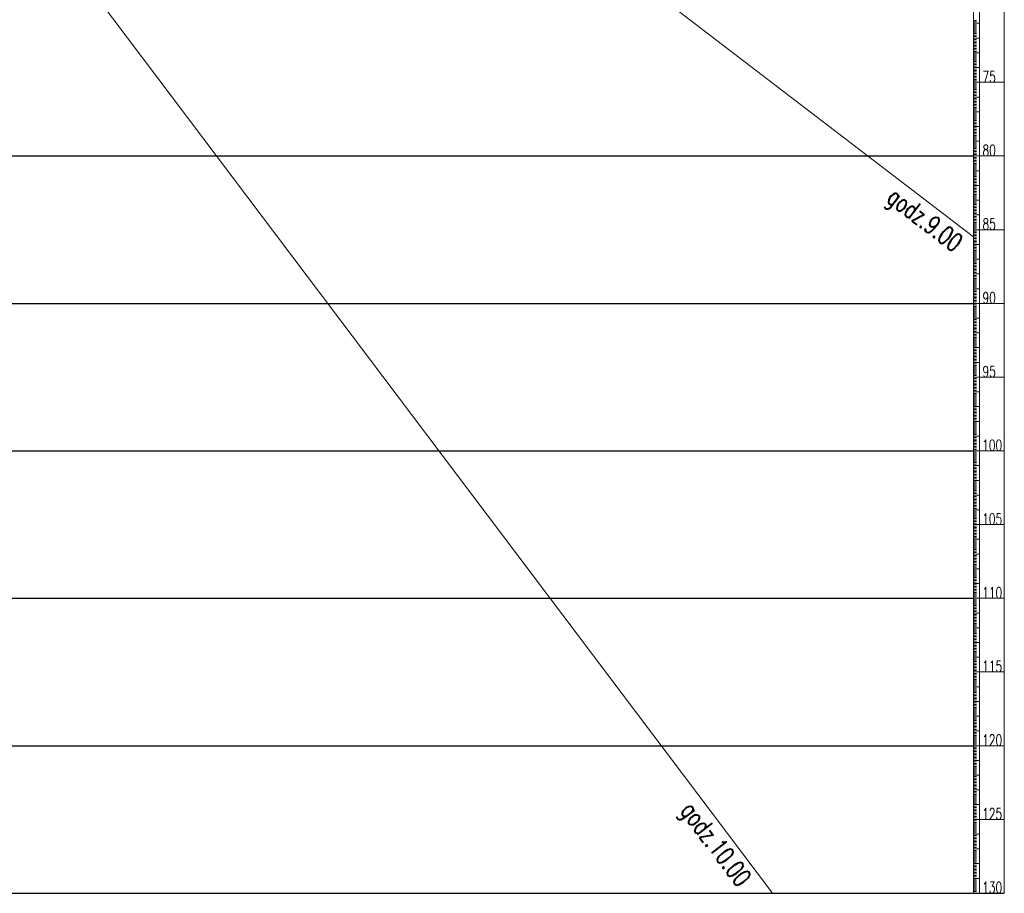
# Model space of a CAD drawing. Header units: metres. Extents: x 7408630 to 15602436, y 5561464 to 13303678.
# Tile 301 of 303: x 7411054 to 7411134, y 5569952 to 5570023. Entities that reach past the tile are written whole.
import ezdxf
from ezdxf.enums import TextEntityAlignment as Align

# ---------------------------------------------------------------- set-up
doc = ezdxf.new("R2010")
doc.units = ezdxf.units.M
doc.header["$MEASUREMENT"] = 0
doc.layers.add('219-Linia granicy', color=7, linetype='Continuous', lineweight=0)
doc.layers.add('D-opis', color=104, linetype='Continuous')
doc.styles.add('TXT', font='simplex.shx')

# ---------------------------------------------------------------- blocks, each defined once
blk = doc.blocks.new('ls-krakow')
at = {"color": 251, "ltscale": 0.01}
for p, q in [((13300, -15492.8), (13300, 1000)), ((13300, -8437.6), (13325, -8437.6)), ((13300, -8449.5), (13325, -8449.5)), ((13300, -8473.4), (13325, -8473.4)), ((13300, -8485.3), (13325, -8485.3)), ((13300, -8497.2), (13325, -8497.2)), ((13300, -8509.1), (13325, -8509.1)), ((13300, -8521), (13325, -8521)), ((13300, -8533), (13325, -8533)), ((13300, -8544.9), (13325, -8544.9)), ((13300, -8556.8), (13325, -8556.8)), ((13300, -8568.7), (13325, -8568.7)), ((13300, -8592.5), (13325, -8592.5)), ((13300, -8604.5), (13325, -8604.5)), ((13300, -8616.4), (13325, -8616.4)), ((13300, -8628.3), (13325, -8628.3)), ((13300, -8640.2), (13325, -8640.2)), ((13300, -8652.1), (13325, -8652.1)), ((13300, -8664), (13325, -8664)), ((13300, -8676), (13325, -8676)), ((13300, -8687.9), (13325, -8687.9)), ((13300, -8711.7), (13325, -8711.7)), ((13300, -8723.6), (13325, -8723.6)), ((13300, -8735.6), (13325, -8735.6)), ((13300, -8747.5), (13325, -8747.5)), ((13300, -8759.4), (13325, -8759.4)), ((13300, -8771.3), (13325, -8771.3)), ((13300, -8783.2), (13325, -8783.2)), ((13300, -8795.1), (13325, -8795.1)), ((13300, -8807.1), (13325, -8807.1)), ((13300, -8830.9), (13325, -8830.9)), ((13300, -8842.8), (13325, -8842.8)), ((13300, -8854.7), (13325, -8854.7)), ((13300, -8866.6), (13325, -8866.6)), ((13300, -8878.6), (13325, -8878.6)), ((13300, -8890.5), (13325, -8890.5)), ((13300, -8902.4), (13325, -8902.4)), ((13300, -8914.3), (13325, -8914.3)), ((13300, -8926.2), (13325, -8926.2)), ((13300, -8950.1), (13325, -8950.1)), ((13300, -8962), (13325, -8962)), ((13300, -8973.9), (13325, -8973.9)), ((13300, -8985.8), (13325, -8985.8)), ((13350, -8938.2), (13550, -8938.2)), ((13300, -8997.7), (13325, -8997.7)), ((13300, -9009.7), (13325, -9009.7)), ((13300, -9021.6), (13325, -9021.6)), ((13300, -9033.5), (13325, -9033.5)), ((13300, -9045.4), (13325, -9045.4)), ((13300, -9069.2), (13325, -9069.2)), ((13300, -9081.2), (13325, -9081.2)), ((13300, -9093.1), (13325, -9093.1)), ((13300, -9105), (13325, -9105)), ((13300, -9116.9), (13325, -9116.9)), ((13300, -9128.8), (13325, -9128.8)), ((13300, -9140.8), (13325, -9140.8)), ((13300, -9152.7), (13325, -9152.7)), ((13300, -9164.6), (13325, -9164.6)), ((13300, -9188.4), (13325, -9188.4)), ((13300, -9200.3), (13325, -9200.3)), ((13300, -9212.3), (13325, -9212.3)), ((13300, -9224.2), (13325, -9224.2)), ((13300, -9236.1), (13325, -9236.1)), ((13300, -9248), (13325, -9248)), ((13300, -9259.9), (13325, -9259.9)), ((13300, -9271.8), (13325, -9271.8)), ((13300, -9283.8), (13325, -9283.8)), ((13300, -9307.6), (13325, -9307.6)), ((13300, -9319.5), (13325, -9319.5)), ((13300, -9331.4), (13325, -9331.4)), ((13300, -9343.3), (13325, -9343.3)), ((13300, -9355.3), (13325, -9355.3)), ((13300, -9367.2), (13325, -9367.2)), ((13300, -9379.1), (13325, -9379.1)), ((13300, -9391), (13325, -9391)), ((13300, -9402.9), (13325, -9402.9)), ((13300, -9426.8), (13325, -9426.8)), ((13300, -9438.7), (13325, -9438.7)), ((13300, -9450.6), (13325, -9450.6)), ((13300, -9462.5), (13325, -9462.5)), ((13300, -9474.4), (13325, -9474.4)), ((13300, -9486.4), (13325, -9486.4)), ((13300, -9498.3), (13325, -9498.3)), ((13300, -9510.2), (13325, -9510.2)), ((13300, -9522.1), (13325, -9522.1)), ((13300, -9545.9), (13325, -9545.9)), ((13350, -9534), (13550, -9534)), ((13300, -9557.9), (13325, -9557.9)), ((13300, -9569.8), (13325, -9569.8)), ((13300, -9581.7), (13325, -9581.7)), ((13300, -9593.6), (13325, -9593.6)), ((13300, -9605.5), (13325, -9605.5)), ((13300, -9617.5), (13325, -9617.5)), ((13300, -9629.4), (13325, -9629.4)), ((13300, -9641.3), (13325, -9641.3)), ((13300, -9665.1), (13325, -9665.1)), ((13300, -9677), (13325, -9677)), ((13300, -9689), (13325, -9689)), ((13300, -9700.9), (13325, -9700.9)), ((13300, -9712.8), (13325, -9712.8)), ((13300, -9724.7), (13325, -9724.7)), ((13300, -9736.6), (13325, -9736.6)), ((13300, -9748.5), (13325, -9748.5)), ((13300, -9760.5), (13325, -9760.5)), ((13300, -9784.3), (13325, -9784.3)), ((13300, -9796.2), (13325, -9796.2)), ((13300, -9808.1), (13325, -9808.1)), ((13300, -9820), (13325, -9820)), ((13300, -9832), (13325, -9832)), ((13300, -9843.9), (13325, -9843.9)), ((13300, -9855.8), (13325, -9855.8)), ((13300, -9867.7), (13325, -9867.7)), ((13300, -9879.6), (13325, -9879.6)), ((13300, -9903.5), (13325, -9903.5)), ((13300, -9915.4), (13325, -9915.4)), ((13300, -9927.3), (13325, -9927.3)), ((13300, -9939.2), (13325, -9939.2)), ((13300, -9951.1), (13325, -9951.1)), ((13300, -9963.1), (13325, -9963.1)), ((13300, -9975), (13325, -9975)), ((13300, -9986.9), (13325, -9986.9)), ((13300, -9998.8), (13325, -9998.8)), ((13300, -10022.6), (13325, -10022.6)), ((13300, -10034.6), (13325, -10034.6)), ((13300, -10046.5), (13325, -10046.5)), ((13300, -10058.4), (13325, -10058.4)), ((13300, -10070.3), (13325, -10070.3)), ((13300, -10082.2), (13325, -10082.2)), ((13300, -10094.2), (13325, -10094.2)), ((13300, -10106.1), (13325, -10106.1)), ((13300, -10118), (13325, -10118)), ((13300, -10141.8), (13325, -10141.8)), ((13300, -10153.7), (13325, -10153.7)), ((13300, -10165.7), (13325, -10165.7)), ((13300, -10177.6), (13325, -10177.6)), ((13350, -10129.9), (13550, -10129.9)), ((13300, -10189.5), (13325, -10189.5)), ((13300, -10201.4), (13325, -10201.4)), ((13300, -10213.3), (13325, -10213.3)), ((13300, -10225.2), (13325, -10225.2)), ((13300, -10237.2), (13325, -10237.2)), ((13300, -10261), (13325, -10261)), ((13300, -10272.9), (13325, -10272.9)), ((13300, -10284.8), (13325, -10284.8)), ((13300, -10296.8), (13325, -10296.8)), ((13300, -10308.7), (13325, -10308.7)), ((13300, -10320.6), (13325, -10320.6)), ((13300, -10332.5), (13325, -10332.5)), ((13300, -10344.4), (13325, -10344.4)), ((13300, -10356.3), (13325, -10356.3)), ((13300, -10380.2), (13325, -10380.2)), ((13300, -10392.1), (13325, -10392.1)), ((13300, -10404), (13325, -10404)), ((13300, -10415.9), (13325, -10415.9)), ((13300, -10427.8), (13325, -10427.8)), ((13300, -10439.8), (13325, -10439.8)), ((13300, -10451.7), (13325, -10451.7)), ((13300, -10463.6), (13325, -10463.6)), ((13300, -10475.5), (13325, -10475.5)), ((13300, -10499.3), (13325, -10499.3)), ((13300, -10511.3), (13325, -10511.3)), ((13300, -10523.2), (13325, -10523.2)), ((13300, -10535.1), (13325, -10535.1)), ((13300, -10547), (13325, -10547)), ((13300, -10558.9), (13325, -10558.9)), ((13300, -10570.9), (13325, -10570.9)), ((13300, -10582.8), (13325, -10582.8)), ((13300, -10594.7), (13325, -10594.7)), ((13300, -10618.5), (13325, -10618.5)), ((13300, -10630.4), (13325, -10630.4)), ((13300, -10642.4), (13325, -10642.4)), ((13300, -10654.3), (13325, -10654.3)), ((13300, -10666.2), (13325, -10666.2)), ((13300, -10678.1), (13325, -10678.1)), ((13300, -10690), (13325, -10690)), ((13300, -10701.9), (13325, -10701.9)), ((13300, -10713.9), (13325, -10713.9)), ((13300, -10737.7), (13325, -10737.7)), ((13350, -10725.8), (13550, -10725.8)), ((13300, -10749.6), (13325, -10749.6)), ((13300, -10761.5), (13325, -10761.5)), ((13300, -10773.5), (13325, -10773.5)), ((13300, -10785.4), (13325, -10785.4)), ((13300, -10797.3), (13325, -10797.3)), ((13300, -10809.2), (13325, -10809.2)), ((13300, -10821.1), (13325, -10821.1)), ((13300, -10833), (13325, -10833)), ((13300, -10856.9), (13325, -10856.9)), ((13300, -10868.8), (13325, -10868.8)), ((13300, -10880.7), (13325, -10880.7)), ((13300, -10892.6), (13325, -10892.6)), ((13300, -10904.5), (13325, -10904.5)), ((13300, -10916.5), (13325, -10916.5)), ((13300, -10928.4), (13325, -10928.4)), ((13300, -10940.3), (13325, -10940.3)), ((13300, -10952.2), (13325, -10952.2)), ((13300, -10976.1), (13325, -10976.1)), ((13300, -10988), (13325, -10988)), ((13300, -10999.9), (13325, -10999.9)), ((13300, -11011.8), (13325, -11011.8)), ((13300, -11023.7), (13325, -11023.7)), ((13300, -11035.6), (13325, -11035.6)), ((13300, -11047.6), (13325, -11047.6)), ((13300, -11059.5), (13325, -11059.5)), ((13300, -11071.4), (13325, -11071.4)), ((13300, -11095.2), (13325, -11095.2)), ((13300, -11107.1), (13325, -11107.1)), ((13300, -11119.1), (13325, -11119.1)), ((13300, -11131), (13325, -11131)), ((13300, -11142.9), (13325, -11142.9)), ((13300, -11154.8), (13325, -11154.8)), ((13300, -11166.7), (13325, -11166.7)), ((13300, -11178.6), (13325, -11178.6)), ((13300, -11190.6), (13325, -11190.6)), ((13300, -11214.4), (13325, -11214.4)), ((13300, -11226.3), (13325, -11226.3)), ((13300, -11238.2), (13325, -11238.2)), ((13300, -11250.2), (13325, -11250.2)), ((13300, -11262.1), (13325, -11262.1)), ((13300, -11274), (13325, -11274)), ((13300, -11285.9), (13325, -11285.9)), ((13300, -11297.8), (13325, -11297.8)), ((13300, -11309.7), (13325, -11309.7)), ((13300, -11333.6), (13325, -11333.6)), ((13300, -11345.5), (13325, -11345.5)), ((13300, -11357.4), (13325, -11357.4)), ((13300, -11369.3), (13325, -11369.3)), ((13350, -11321.7), (13550, -11321.7)), ((13300, -11381.2), (13325, -11381.2)), ((13300, -11393.2), (13325, -11393.2)), ((13300, -11405.1), (13325, -11405.1)), ((13300, -11417), (13325, -11417)), ((13300, -11428.9), (13325, -11428.9)), ((13300, -11452.8), (13325, -11452.8)), ((13300, -11464.7), (13325, -11464.7)), ((13300, -11476.6), (13325, -11476.6)), ((13300, -11488.5), (13325, -11488.5)), ((13300, -11500.4), (13325, -11500.4)), ((13300, -11512.3), (13325, -11512.3)), ((13300, -11524.3), (13325, -11524.3)), ((13300, -11536.2), (13325, -11536.2)), ((13300, -11548.1), (13325, -11548.1)), ((13300, -11571.9), (13325, -11571.9)), ((13300, -11583.8), (13325, -11583.8)), ((13300, -11595.8), (13325, -11595.8)), ((13300, -11607.7), (13325, -11607.7)), ((13300, -11619.6), (13325, -11619.6)), ((13300, -11631.5), (13325, -11631.5)), ((13300, -11643.4), (13325, -11643.4)), ((13300, -11655.4), (13325, -11655.4)), ((13300, -11667.3), (13325, -11667.3)), ((13300, -11691.1), (13325, -11691.1)), ((13300, -11703), (13325, -11703)), ((13300, -11714.9), (13325, -11714.9)), ((13300, -11726.9), (13325, -11726.9)), ((13300, -11738.8), (13325, -11738.8)), ((13300, -11750.7), (13325, -11750.7)), ((13300, -11762.6), (13325, -11762.6)), ((13300, -11774.5), (13325, -11774.5)), ((13300, -11786.4), (13325, -11786.4)), ((13300, -11810.3), (13325, -11810.3)), ((13300, -11822.2), (13325, -11822.2)), ((13300, -11834.1), (13325, -11834.1)), ((13300, -11846), (13325, -11846)), ((13300, -11857.9), (13325, -11857.9)), ((13300, -11869.9), (13325, -11869.9)), ((13300, -11881.8), (13325, -11881.8)), ((13300, -11893.7), (13325, -11893.7)), ((13300, -11905.6), (13325, -11905.6)), ((13300, -11929.5), (13325, -11929.5)), ((13350, -11917.5), (13550, -11917.5)), ((13300, -11941.4), (13325, -11941.4)), ((13300, -11953.3), (13325, -11953.3)), ((13300, -11965.2), (13325, -11965.2)), ((13300, -11977.1), (13325, -11977.1)), ((13300, -11989), (13325, -11989)), ((13300, -12001), (13325, -12001)), ((13300, -12012.9), (13325, -12012.9)), ((13300, -12024.8), (13325, -12024.8)), ((13300, -12048.6), (13325, -12048.6)), ((13300, -12060.5), (13325, -12060.5)), ((13300, -12072.5), (13325, -12072.5)), ((13300, -12084.4), (13325, -12084.4)), ((13300, -12096.3), (13325, -12096.3)), ((13300, -12108.2), (13325, -12108.2)), ((13300, -12120.1), (13325, -12120.1)), ((13300, -12132.1), (13325, -12132.1)), ((13300, -12144), (13325, -12144)), ((13300, -12167.8), (13325, -12167.8)), ((13300, -12179.7), (13325, -12179.7)), ((13300, -12191.6), (13325, -12191.6)), ((13300, -12203.6), (13325, -12203.6)), ((13300, -12215.5), (13325, -12215.5)), ((13300, -12227.4), (13325, -12227.4)), ((13300, -12239.3), (13325, -12239.3)), ((13300, -12251.2), (13325, -12251.2)), ((13300, -12263.1), (13325, -12263.1)), ((13300, -12287), (13325, -12287)), ((13300, -12298.9), (13325, -12298.9)), ((13300, -12310.8), (13325, -12310.8)), ((13300, -12322.7), (13325, -12322.7)), ((13300, -12334.6), (13325, -12334.6)), ((13300, -12346.6), (13325, -12346.6)), ((13300, -12358.5), (13325, -12358.5)), ((13300, -12370.4), (13325, -12370.4)), ((13300, -12382.3), (13325, -12382.3)), ((13300, -12406.2), (13325, -12406.2)), ((13300, -12418.1), (13325, -12418.1)), ((13300, -12430), (13325, -12430)), ((13300, -12441.9), (13325, -12441.9)), ((13300, -12453.8), (13325, -12453.8)), ((13300, -12465.7), (13325, -12465.7)), ((13300, -12477.7), (13325, -12477.7)), ((13300, -12489.6), (13325, -12489.6)), ((13300, -12501.5), (13325, -12501.5)), ((13300, -12525.3), (13325, -12525.3)), ((13300, -12537.2), (13325, -12537.2)), ((13300, -12549.2), (13325, -12549.2)), ((13300, -12561.1), (13325, -12561.1)), ((13350, -12513.4), (13550, -12513.4)), ((13300, -12573), (13325, -12573)), ((13300, -12584.9), (13325, -12584.9)), ((13300, -12596.8), (13325, -12596.8)), ((13300, -12608.8), (13325, -12608.8)), ((13300, -12620.7), (13325, -12620.7)), ((13300, -12644.5), (13325, -12644.5)), ((13300, -12656.4), (13325, -12656.4)), ((13300, -12668.3), (13325, -12668.3)), ((13300, -12680.3), (13325, -12680.3)), ((13300, -12692.2), (13325, -12692.2)), ((13300, -12704.1), (13325, -12704.1)), ((13300, -12716), (13325, -12716)), ((13300, -12727.9), (13325, -12727.9)), ((13300, -12739.8), (13325, -12739.8)), ((13300, -12763.7), (13325, -12763.7)), ((13300, -12775.6), (13325, -12775.6)), ((13300, -12787.5), (13325, -12787.5)), ((13300, -12799.4), (13325, -12799.4)), ((13300, -12811.4), (13325, -12811.4)), ((13300, -12823.3), (13325, -12823.3)), ((13300, -12835.2), (13325, -12835.2)), ((13300, -12847.1), (13325, -12847.1)), ((13300, -12859), (13325, -12859)), ((13300, -12882.9), (13325, -12882.9)), ((13300, -12894.8), (13325, -12894.8)), ((13300, -12906.7), (13325, -12906.7)), ((13300, -12918.6), (13325, -12918.6)), ((13300, -12930.5), (13325, -12930.5)), ((13300, -12942.4), (13325, -12942.4)), ((13300, -12954.4), (13325, -12954.4)), ((13300, -12966.3), (13325, -12966.3)), ((13300, -12978.2), (13325, -12978.2)), ((13300, -13002), (13325, -13002)), ((13300, -13013.9), (13325, -13013.9)), ((13300, -13025.9), (13325, -13025.9)), ((13300, -13037.8), (13325, -13037.8)), ((13300, -13049.7), (13325, -13049.7)), ((13300, -13061.6), (13325, -13061.6)), ((13300, -13073.5), (13325, -13073.5)), ((13300, -13085.5), (13325, -13085.5)), ((13300, -13097.4), (13325, -13097.4)), ((13300, -13121.2), (13325, -13121.2)), ((13350, -13109.3), (13550, -13109.3)), ((13300, -13133.1), (13325, -13133.1)), ((13300, -13145), (13325, -13145)), ((13300, -13157), (13325, -13157)), ((13300, -13168.9), (13325, -13168.9)), ((13300, -13180.8), (13325, -13180.8)), ((13300, -13192.7), (13325, -13192.7)), ((13300, -13204.6), (13325, -13204.6)), ((13300, -13216.5), (13325, -13216.5)), ((13300, -13240.4), (13325, -13240.4)), ((13300, -13252.3), (13325, -13252.3)), ((13300, -13264.2), (13325, -13264.2)), ((13300, -13276.1), (13325, -13276.1)), ((13300, -13288.1), (13325, -13288.1)), ((13300, -13300), (13325, -13300)), ((13300, -13311.9), (13325, -13311.9)), ((13300, -13323.8), (13325, -13323.8)), ((13300, -13335.7), (13325, -13335.7)), ((13300, -13359.6), (13325, -13359.6)), ((13300, -13371.5), (13325, -13371.5)), ((13300, -13383.4), (13325, -13383.4)), ((13300, -13395.3), (13325, -13395.3)), ((13300, -13407.2), (13325, -13407.2)), ((13300, -13419.1), (13325, -13419.1)), ((13300, -13431.1), (13325, -13431.1)), ((13300, -13443), (13325, -13443)), ((13300, -13454.9), (13325, -13454.9)), ((13300, -13478.7), (13325, -13478.7)), ((13300, -13490.7), (13325, -13490.7)), ((13300, -13502.6), (13325, -13502.6)), ((13300, -13514.5), (13325, -13514.5)), ((13300, -13526.4), (13325, -13526.4)), ((13300, -13538.3), (13325, -13538.3)), ((13300, -13550.2), (13325, -13550.2)), ((13300, -13562.2), (13325, -13562.2)), ((13300, -13574.1), (13325, -13574.1)), ((13300, -13597.9), (13325, -13597.9)), ((13300, -13609.8), (13325, -13609.8)), ((13300, -13621.7), (13325, -13621.7)), ((13300, -13633.7), (13325, -13633.7)), ((13300, -13645.6), (13325, -13645.6)), ((13300, -13657.5), (13325, -13657.5)), ((13300, -13669.4), (13325, -13669.4)), ((13300, -13681.3), (13325, -13681.3)), ((13300, -13693.2), (13325, -13693.2)), ((13300, -13717.1), (13325, -13717.1)), ((13300, -13729), (13325, -13729)), ((13300, -13740.9), (13325, -13740.9)), ((13300, -13752.8), (13325, -13752.8)), ((13300, -13764.8), (13325, -13764.8)), ((13350, -13705.2), (13550, -13705.2)), ((13300, -13776.7), (13325, -13776.7)), ((13300, -13788.6), (13325, -13788.6)), ((13300, -13800.5), (13325, -13800.5)), ((13300, -13812.4), (13325, -13812.4)), ((13300, -13836.3), (13325, -13836.3)), ((13300, -13848.2), (13325, -13848.2)), ((13300, -13860.1), (13325, -13860.1)), ((13300, -13872), (13325, -13872)), ((13300, -13883.9), (13325, -13883.9)), ((13300, -13895.8), (13325, -13895.8)), ((13300, -13907.8), (13325, -13907.8)), ((13300, -13919.7), (13325, -13919.7)), ((13300, -13931.6), (13325, -13931.6)), ((13300, -13955.4), (13325, -13955.4)), ((13300, -13967.4), (13325, -13967.4)), ((13300, -13979.3), (13325, -13979.3)), ((13300, -13991.2), (13325, -13991.2)), ((13300, -14003.1), (13325, -14003.1)), ((13300, -14015), (13325, -14015)), ((13300, -14026.9), (13325, -14026.9)), ((13300, -14038.9), (13325, -14038.9)), ((13300, -14050.8), (13325, -14050.8)), ((13300, -14074.6), (13325, -14074.6)), ((13300, -14086.5), (13325, -14086.5)), ((13300, -14098.4), (13325, -14098.4)), ((13300, -14110.4), (13325, -14110.4)), ((13300, -14122.3), (13325, -14122.3)), ((13300, -14134.2), (13325, -14134.2)), ((13300, -14146.1), (13325, -14146.1)), ((13300, -14158), (13325, -14158)), ((13300, -14170), (13325, -14170)), ((13300, -14193.8), (13325, -14193.8)), ((13300, -14205.7), (13325, -14205.7)), ((13300, -14217.6), (13325, -14217.6)), ((13300, -14229.5), (13325, -14229.5)), ((13300, -14241.5), (13325, -14241.5)), ((13300, -14253.4), (13325, -14253.4)), ((13300, -14265.3), (13325, -14265.3)), ((13300, -14277.2), (13325, -14277.2)), ((13300, -14289.1), (13325, -14289.1)), ((13300, -14313), (13325, -14313)), ((13350, -14301), (13550, -14301)), ((13300, -14324.9), (13325, -14324.9)), ((13300, -14336.8), (13325, -14336.8)), ((13300, -14348.7), (13325, -14348.7)), ((13300, -14360.6), (13325, -14360.6)), ((13300, -14372.5), (13325, -14372.5)), ((13300, -14384.5), (13325, -14384.5)), ((13300, -14396.4), (13325, -14396.4)), ((13300, -14408.3), (13325, -14408.3)), ((13300, -14432.1), (13325, -14432.1)), ((13300, -14444.1), (13325, -14444.1)), ((13300, -14456), (13325, -14456)), ((13300, -14467.9), (13325, -14467.9)), ((13300, -14479.8), (13325, -14479.8)), ((13300, -14491.7), (13325, -14491.7)), ((13300, -14503.6), (13325, -14503.6)), ((13300, -14515.6), (13325, -14515.6)), ((13300, -14527.5), (13325, -14527.5)), ((13300, -14551.3), (13325, -14551.3)), ((13300, -14563.2), (13325, -14563.2)), ((13300, -14575.1), (13325, -14575.1)), ((13300, -14587.1), (13325, -14587.1)), ((13300, -14599), (13325, -14599)), ((13300, -14610.9), (13325, -14610.9)), ((13300, -14622.8), (13325, -14622.8)), ((13300, -14634.7), (13325, -14634.7)), ((13300, -14646.7), (13325, -14646.7)), ((13300, -14670.5), (13325, -14670.5)), ((13300, -14682.4), (13325, -14682.4)), ((13300, -14694.3), (13325, -14694.3)), ((13300, -14706.2), (13325, -14706.2)), ((13300, -14718.2), (13325, -14718.2)), ((13300, -14730.1), (13325, -14730.1)), ((13300, -14742), (13325, -14742)), ((13300, -14753.9), (13325, -14753.9)), ((13300, -14765.8), (13325, -14765.8)), ((13300, -14789.7), (13325, -14789.7)), ((13300, -14801.6), (13325, -14801.6)), ((13300, -14813.5), (13325, -14813.5)), ((13300, -14825.4), (13325, -14825.4)), ((13300, -14837.3), (13325, -14837.3)), ((13300, -14849.2), (13325, -14849.2)), ((13300, -14861.2), (13325, -14861.2)), ((13300, -14873.1), (13325, -14873.1)), ((13300, -14885), (13325, -14885)), ((13300, -14908.8), (13325, -14908.8)), ((13300, -14920.8), (13325, -14920.8)), ((13300, -14932.7), (13325, -14932.7)), ((13300, -14944.6), (13325, -14944.6)), ((13300, -14956.5), (13325, -14956.5)), ((13350, -14896.9), (13550, -14896.9)), ((13300, -14968.4), (13325, -14968.4)), ((13300, -14980.3), (13325, -14980.3)), ((13300, -14992.3), (13325, -14992.3)), ((13300, -15004.2), (13325, -15004.2)), ((13300, -15028), (13325, -15028)), ((13300, -15039.9), (13325, -15039.9)), ((13300, -15051.8), (13325, -15051.8)), ((13300, -15063.8), (13325, -15063.8)), ((13300, -15075.7), (13325, -15075.7)), ((13300, -15087.6), (13325, -15087.6)), ((13300, -15099.5), (13325, -15099.5)), ((13300, -15111.4), (13325, -15111.4)), ((13300, -15123.4), (13325, -15123.4)), ((13300, -15147.2), (13325, -15147.2)), ((13300, -15159.1), (13325, -15159.1)), ((13300, -15171), (13325, -15171)), ((13300, -15182.9), (13325, -15182.9)), ((13300, -15194.9), (13325, -15194.9)), ((13300, -15206.8), (13325, -15206.8)), ((13300, -15218.7), (13325, -15218.7)), ((13300, -15230.6), (13325, -15230.6)), ((13300, -15242.5), (13325, -15242.5)), ((13300, -15266.4), (13325, -15266.4)), ((13300, -15278.3), (13325, -15278.3)), ((13300, -15290.2), (13325, -15290.2)), ((13300, -15302.1), (13325, -15302.1)), ((13300, -15314), (13325, -15314)), ((13300, -15326), (13325, -15326)), ((13300, -15337.9), (13325, -15337.9)), ((13300, -15349.8), (13325, -15349.8)), ((13300, -15361.7), (13325, -15361.7)), ((13300, -15385.5), (13325, -15385.5)), ((13300, -15397.5), (13325, -15397.5)), ((13300, -15409.4), (13325, -15409.4)), ((13300, -15421.3), (13325, -15421.3)), ((13300, -15433.2), (13325, -15433.2)), ((13300, -15445.1), (13325, -15445.1)), ((13300, -15457), (13325, -15457)), ((13300, -15469), (13325, -15469)), ((13300, -15480.9), (13325, -15480.9)), ((13350, -15492.8), (13550, -15492.8))]:
    blk.add_line(p, q, dxfattribs=at)
at = {"color": 3, "ltscale": 0.01}
for p in [(11676.6, -15492.8), (13300, -10188.4)]:
    blk.add_line(p, (0, 0), dxfattribs=at)
at = {"color": 1, "ltscale": 0.01}
for p, q in [((13300, -8461.5), (13350, -8461.5)), ((13300, -8580.6), (13350, -8580.6)), ((13300, -8699.8), (13350, -8699.8)), ((13300, -8819), (13350, -8819)), ((13300, -8938.2), (13350, -8938.2)), ((13300, -9057.3), (13350, -9057.3)), ((13300, -9176.5), (13350, -9176.5)), ((13300, -9295.7), (13350, -9295.7)), ((13300, -9414.9), (13350, -9414.9)), ((13300, -9534), (13350, -9534)), ((13300, -9653.2), (13350, -9653.2)), ((13300, -9772.4), (13350, -9772.4)), ((13300, -9891.6), (13350, -9891.6)), ((13300, -10010.7), (13350, -10010.7)), ((13300, -10129.9), (13350, -10129.9)), ((13300, -10249.1), (13350, -10249.1)), ((13300, -10368.3), (13350, -10368.3)), ((13300, -10487.4), (13350, -10487.4)), ((13300, -10606.6), (13350, -10606.6)), ((13300, -10725.8), (13350, -10725.8)), ((13300, -10845), (13350, -10845)), ((13300, -10964.1), (13350, -10964.1)), ((13300, -11083.3), (13350, -11083.3)), ((13300, -11202.5), (13350, -11202.5)), ((13300, -11321.7), (13350, -11321.7)), ((13300, -11440.8), (13350, -11440.8)), ((13300, -11560), (13350, -11560)), ((13300, -11679.2), (13350, -11679.2)), ((13300, -11798.4), (13350, -11798.4)), ((13300, -11917.5), (13350, -11917.5)), ((13300, -12036.7), (13350, -12036.7)), ((13300, -12155.9), (13350, -12155.9)), ((13300, -12275.1), (13350, -12275.1)), ((13300, -12394.2), (13350, -12394.2)), ((13300, -12513.4), (13350, -12513.4)), ((13300, -12632.6), (13350, -12632.6)), ((13300, -12751.8), (13350, -12751.8)), ((13300, -12870.9), (13350, -12870.9)), ((13300, -12990.1), (13350, -12990.1)), ((13300, -13109.3), (13350, -13109.3)), ((13300, -13228.5), (13350, -13228.5)), ((13300, -13347.6), (13350, -13347.6)), ((13300, -13466.8), (13350, -13466.8)), ((13300, -13586), (13350, -13586)), ((13300, -13705.2), (13350, -13705.2)), ((13300, -13824.3), (13350, -13824.3)), ((13300, -13943.5), (13350, -13943.5)), ((13300, -14062.7), (13350, -14062.7)), ((13300, -14181.9), (13350, -14181.9)), ((13300, -14301), (13350, -14301)), ((13300, -14420.2), (13350, -14420.2)), ((13300, -14539.4), (13350, -14539.4)), ((13300, -14658.6), (13350, -14658.6)), ((13300, -14777.7), (13350, -14777.7)), ((13300, -14896.9), (13350, -14896.9)), ((13300, -15016.1), (13350, -15016.1)), ((13300, -15135.3), (13350, -15135.3)), ((13300, -15254.4), (13350, -15254.4)), ((13300, -15373.6), (13350, -15373.6)), ((13300, -15492.8), (13350, -15492.8))]:
    blk.add_line(p, q, dxfattribs=at)
at = {"color": 251, "ltscale": 0.01}
for points in [[(13550, -15492.8), (13550, 1000)], [(13350, 0), (13350, -15492.8)]]:
    blk.add_lwpolyline(points, dxfattribs=at)
at = {"layer": 'D-opis', "color": 251, "ltscale": 0.01}
for p, q in [((-13300, -9534), (13300, -9534)), ((-13300, -10725.8), (13300, -10725.8)), ((-13300, -11917.5), (13300, -11917.5)), ((-13300, -13109.3), (13300, -13109.3)), ((-13300, -14301), (13300, -14301)), ((-13550, -15492.8), (13550, -15492.8))]:
    blk.add_line(p, q, dxfattribs=at)
at = {"color": 3, "ltscale": 0.01, "style": 'TXT', "text_generation_flag": 6, "width": 0.7}
for s, p in [('75', (13482, -8848.2)), ('80', (13482, -9444)), ('85', (13482, -10039.9)), ('90', (13482, -10635.8)), ('95', (13482, -11231.7)), ('100', (13533, -11827.5)), ('105', (13533, -12423.4)), ('110', (13533, -13019.3)), ('115', (13533, -13615.2)), ('120', (13533, -14211)), ('125', (13533, -14806.9)), ('130', (13533, -15402.8))]:
    blk.add_text(s, height=90, rotation=180, dxfattribs=at).set_placement(p, align=Align.TOP_RIGHT)
at = {"color": 3, "style": 'TXT', "width": 0.7}
for s, rotation, p in [(' godz.9.00', 322.54628, (13229.9, -10197.7)), (' godz.10.00', 307.0045, (11516.3, -15363.2))]:
    blk.add_text(s, height=150, rotation=rotation, dxfattribs=at).set_placement(p, align=Align.TOP_RIGHT)

msp = doc.modelspace()

# ---------------------------------------------------------------- block references
at = {"layer": '219-Linia granicy', "xscale": 0.01, "yscale": 0.01, "zscale": 0.01}
msp.add_blockref('ls-krakow', (7410998.2333, 5570106.87359), dxfattribs=at)

doc.saveas('drawing.dxf')
